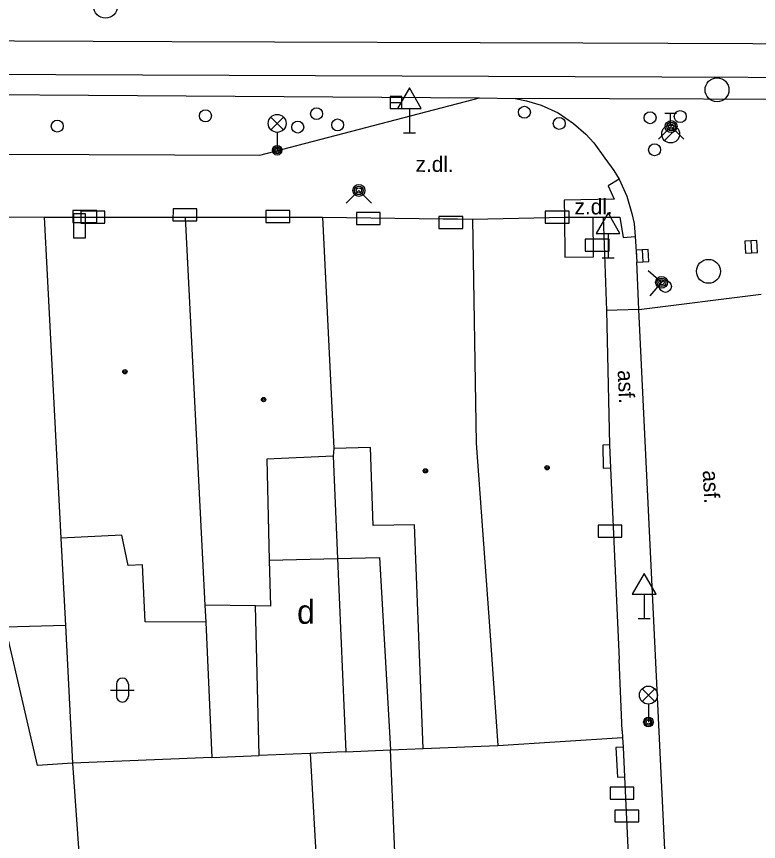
# Model space of a CAD drawing. Extents: x -596229 to -595156, y -1161237 to -1159376.
# Drawn here: x -595248.83 to -595217.79, y -1161065.58 to -1161031.1 of the extents above; entities that cross this region are included whole.
import ezdxf

# ---------------------------------------------------------------- set-up
doc = ezdxf.new("R2010")
doc.units = 0
for name, color, linetype in [('DOP - kresba z DSPS bez souradnic', 7, 'Continuous'), ('DOP - rozhrani ploch obecne', 7, 'Continuous'), ('Level 24', 7, 'Continuous'), ('Level 27', 7, 'Continuous'), ('Level 28', 7, 'Continuous'), ('Level 31', 7, 'Continuous'), ('Level 33', 7, 'Continuous'), ('Level 34', 7, 'Continuous'), ('Level 36', 7, 'Continuous'), ('Level 39', 7, 'Continuous'), ('Level 41', 7, 'Continuous'), ('Specificka linie pasportu komunikaci', 7, 'Continuous'), ('TM - budovy zdene_ betonove - NP', 7, 'Continuous'), ('TM - budovy zdene_ betonove - VP', 7, 'Continuous'), ('TM - komunikace - VP', 7, 'Continuous'), ('TM - letecke snimky - pomocna linie', 7, 'Continuous'), ('TM - MHD - osa koleji', 7, 'Continuous'), ('TM - popis povrchu', 7, 'Continuous'), ('TM - rozhrani mezi zpev. plochami mezi sebou - VP', 7, 'Continuous'), ('TM - vstup do budovy - zdene_ betonove', 7, 'Continuous')]:
    doc.layers.add(name, color=color, linetype=linetype)

msp = doc.modelspace()

# ---------------------------------------------------------------- linework, layer by layer
at = {"layer": 'DOP - kresba z DSPS bez souradnic'}
for points in [[(-595238.68, -1161061.99), (-595238.82, -1161055.74)], [(-595236.54, -1161061.9), (-595238.68, -1161061.99)], [(-595235.05, -1161061.83), (-595235.42, -1161061.85), (-595236.54, -1161061.9)]]:
    msp.add_lwpolyline(points, dxfattribs=at)
at = {"layer": 'DOP - rozhrani ploch obecne'}
for points in [[(-595235.58, -1161049.48), (-595235.4, -1161053.75)], [(-595235.4, -1161053.75), (-595235.05, -1161061.83)], [(-595240.91, -1161056.41), (-595240.65, -1161062.07)], [(-595247.94, -1161062.41), (-595249.28, -1161056.62)], [(-595246.77, -1161056.56), (-595246.48, -1161062.31)], [(-595235.05, -1161061.83), (-595233.18, -1161061.75)], [(-595246.48, -1161062.31), (-595247.94, -1161062.41)], [(-595240.65, -1161062.07), (-595246.48, -1161062.31)], [(-595246.48, -1161062.31), (-595246.18, -1161066.64)], [(-595240.65, -1161062.07), (-595238.68, -1161061.99)]]:
    msp.add_lwpolyline(points, dxfattribs=at)
at = {"layer": 'Level 24'}
for points in [[(-595246.468, -1161039.709), (-595245.468, -1161039.709), (-595245.468, -1161039.209), (-595246.468, -1161039.209)], [(-595242.278, -1161039.637), (-595241.278, -1161039.639), (-595241.277, -1161039.139), (-595242.277, -1161039.137)], [(-595237.392, -1161039.213), (-595238.392, -1161039.211), (-595238.393, -1161039.711), (-595237.393, -1161039.713)], [(-595246.439, -1161039.352), (-595246.439, -1161040.352), (-595245.939, -1161040.352), (-595245.939, -1161039.352)], [(-595245.133, -1161039.232), (-595246.133, -1161039.232), (-595246.133, -1161039.732), (-595245.133, -1161039.732)], [(-595234.608, -1161039.789), (-595233.608, -1161039.789), (-595233.608, -1161039.289), (-595234.608, -1161039.289)], [(-595231.157, -1161039.958), (-595230.157, -1161039.958), (-595230.157, -1161039.458), (-595231.157, -1161039.458)], [(-595226.707, -1161039.738), (-595225.707, -1161039.738), (-595225.707, -1161039.238), (-595226.707, -1161039.238)], [(-595225.037, -1161040.908), (-595224.037, -1161040.908), (-595224.037, -1161040.408), (-595225.037, -1161040.408)], [(-595224.498, -1161052.859), (-595223.498, -1161052.859), (-595223.498, -1161052.359), (-595224.498, -1161052.359)], [(-595223.997, -1161063.818), (-595222.997, -1161063.818), (-595222.997, -1161063.318), (-595223.997, -1161063.318)], [(-595223.798, -1161064.769), (-595222.798, -1161064.769), (-595222.798, -1161064.269), (-595223.798, -1161064.269)]]:
    msp.add_lwpolyline(points, close=True, dxfattribs=at)
at = {"layer": 'Level 27'}
for p, q in [((-595233.2, -1161034.69), (-595232.7, -1161034.69)), ((-595218.103, -1161040.48), (-595218.077, -1161040.98)), ((-595222.653, -1161040.85), (-595222.627, -1161041.35))]:
    msp.add_line(p, q, dxfattribs=at)
for points in [[(-595233.2, -1161034.94), (-595232.7, -1161034.94), (-595232.7, -1161034.44), (-595233.2, -1161034.44)], [(-595218.353, -1161040.494), (-595218.326, -1161040.993), (-595217.827, -1161040.966), (-595217.854, -1161040.467)], [(-595222.903, -1161040.864), (-595222.876, -1161041.363), (-595222.377, -1161041.336), (-595222.404, -1161040.837)]]:
    msp.add_lwpolyline(points, close=True, dxfattribs=at)
for centre in [(-595245.1, -1161030.67), (-595219.52, -1161034.16), (-595219.88, -1161041.75)]:
    msp.add_circle(centre, 0.5, dxfattribs=at)
at = {"layer": 'Level 28'}
for p, q in [((-595221.71, -1161035.135), (-595221.21, -1161035.135)), ((-595221.46, -1161035.635), (-595221.46, -1161035.135)), ((-595221.718, -1161036.282), (-595221.188, -1161035.752))]:
    msp.add_line(p, q, dxfattribs=at)
for centre, radius in [((-595240.92, -1161035.25), 0.25), ((-595236.27, -1161035.16), 0.25), ((-595227.58, -1161035.1), 0.25), ((-595222.32, -1161035.33), 0.25), ((-595221.06, -1161035.28), 0.25), ((-595235.39, -1161035.63), 0.25), ((-595226.12, -1161035.57), 0.25), ((-595247.12, -1161035.68), 0.25), ((-595237.06, -1161035.72), 0.25), ((-595221.46, -1161036.01), 0.375)]:
    msp.add_circle(centre, radius, dxfattribs=at)
at = {"layer": 'Level 31'}
for points in [[(-595221.97, -1161036.23), (-595221.44, -1161035.7), (-595220.91, -1161036.23)], [(-595235.03, -1161038.9), (-595234.5, -1161038.37), (-595233.97, -1161038.9)], [(-595222.403, -1161041.716), (-595221.84, -1161042.21), (-595222.334, -1161042.773)]]:
    msp.add_lwpolyline(points, dxfattribs=at)
for centre, radius in [((-595221.44, -1161035.7), 0.25), ((-595221.44, -1161035.7), 0.18), ((-595221.44, -1161035.7), 0.11), ((-595222.13, -1161036.67), 0.25), ((-595234.5, -1161038.37), 0.25), ((-595234.5, -1161038.37), 0.18), ((-595234.5, -1161038.37), 0.11), ((-595221.84, -1161042.21), 0.25), ((-595221.84, -1161042.21), 0.18), ((-595221.84, -1161042.21), 0.11), ((-595221.68, -1161042.38), 0.25)]:
    msp.add_circle(centre, radius, dxfattribs=at)
at = {"layer": 'Level 33'}
for p, q in [((-595238.185, -1161035.83), (-595237.655, -1161035.3)), ((-595238.185, -1161035.3), (-595237.655, -1161035.83)), ((-595237.92, -1161035.94), (-595237.92, -1161036.69)), ((-595222.655, -1161059.73), (-595222.125, -1161059.2)), ((-595222.655, -1161059.2), (-595222.125, -1161059.73)), ((-595222.39, -1161059.84), (-595222.39, -1161060.59))]:
    msp.add_line(p, q, dxfattribs=at)
for centre, radius in [((-595237.92, -1161035.565), 0.375), ((-595237.92, -1161036.69), 0.2), ((-595237.92, -1161036.69), 0.145), ((-595237.92, -1161036.69), 0.0876), ((-595222.39, -1161059.465), 0.375), ((-595222.39, -1161060.59), 0.2), ((-595222.39, -1161060.59), 0.145), ((-595222.39, -1161060.59), 0.0876)]:
    msp.add_circle(centre, radius, dxfattribs=at)
at = {"layer": 'Level 34'}
for p, q in [((-595232.39, -1161034.942), (-595232.39, -1161035.96)), ((-595232.64, -1161035.96), (-595232.14, -1161035.96)), ((-595224.08, -1161040.172), (-595224.08, -1161041.19)), ((-595224.33, -1161041.19), (-595223.83, -1161041.19)), ((-595222.57, -1161055.242), (-595222.57, -1161056.26)), ((-595222.82, -1161056.26), (-595222.32, -1161056.26))]:
    msp.add_line(p, q, dxfattribs=at)
for points in [[(-595232.89, -1161034.942), (-595231.89, -1161034.942), (-595232.39, -1161034.076)], [(-595224.58, -1161040.172), (-595223.58, -1161040.172), (-595224.08, -1161039.306)], [(-595223.07, -1161055.242), (-595222.07, -1161055.242), (-595222.57, -1161054.376)]]:
    msp.add_lwpolyline(points, close=True, dxfattribs=at)
at = {"layer": 'Level 36'}
for p, q in [((-595244.646, -1161059.006), (-595244.646, -1161059.506)), ((-595244.146, -1161059.006), (-595244.146, -1161059.506)), ((-595244.896, -1161059.256), (-595243.896, -1161059.256))]:
    msp.add_line(p, q, dxfattribs=at)
for centre, start, end in [((-595244.396, -1161059.006), 0, 180), ((-595244.396, -1161059.506), 180, 0)]:
    msp.add_arc(centre, 0.25, start, end, dxfattribs=at)
at = {"layer": 'Level 39'}
for centre, radius in [((-595244.29, -1161045.95), 0.09), ((-595244.29, -1161045.95), 0.0398), ((-595238.49, -1161047.11), 0.09), ((-595238.49, -1161047.11), 0.0398), ((-595226.63, -1161049.96), 0.09), ((-595231.72, -1161050.09), 0.09), ((-595231.72, -1161050.09), 0.0398), ((-595226.63, -1161049.96), 0.0398)]:
    msp.add_circle(centre, radius, dxfattribs=at)
at = {"layer": 'Specificka linie pasportu komunikaci'}
for points in [[(-595332.84, -1161033.05), (-595330.83, -1161033.09), (-595324.98, -1161033.2), (-595287.02, -1161033.37), (-595261.67, -1161033.47), (-595207.36, -1161033.68), (-595176.29, -1161033.96), (-595166.09, -1161034.45), (-595158.23, -1161034.574)], [(-595212.19, -1161034.58), (-595227.97, -1161034.53)], [(-595222.79, -1161043.34), (-595217.68, -1161042.7)]]:
    msp.add_lwpolyline(points, dxfattribs=at)
at = {"layer": 'TM - budovy zdene_ betonove - NP'}
for points in [[(-595225.9, -1161039.48), (-595225.88, -1161041.16)], [(-595224.69, -1161041.15), (-595224.7, -1161039.48)], [(-595225.88, -1161041.16), (-595224.69, -1161041.15)], [(-595224.02, -1161049.01), (-595224.3, -1161049.02)], [(-595224.3, -1161049.02), (-595224.28, -1161049.98)], [(-595224.28, -1161049.98), (-595223.98, -1161049.97)], [(-595223.44, -1161061.64), (-595223.75, -1161061.66)], [(-595223.75, -1161061.66), (-595223.69, -1161062.89)], [(-595223.69, -1161062.89), (-595223.39, -1161062.88)]]:
    msp.add_lwpolyline(points, dxfattribs=at)
at = {"layer": 'TM - budovy zdene_ betonove - VP'}
for points in [[(-595253.54, -1161039.47), (-595247.67, -1161039.48)], [(-595247.67, -1161039.48), (-595246.97, -1161052.91)], [(-595247.67, -1161039.48), (-595241.77, -1161039.48)], [(-595241.77, -1161039.48), (-595240.95, -1161055.71)], [(-595241.77, -1161039.48), (-595236.02, -1161039.48)], [(-595236.02, -1161039.48), (-595235.55, -1161049.15)], [(-595236.02, -1161039.48), (-595230.97, -1161039.55), (-595230.37, -1161039.56), (-595229.75, -1161039.57)], [(-595229.75, -1161039.57), (-595225.9, -1161039.48)], [(-595225.9, -1161039.48), (-595224.7, -1161039.48)], [(-595224.7, -1161039.48), (-595224.29, -1161039.48)], [(-595224.29, -1161039.48), (-595224.14, -1161043.39)], [(-595229.75, -1161039.57), (-595229.59, -1161048.94)], [(-595224.14, -1161043.39), (-595224.02, -1161049.01)], [(-595235.55, -1161049.15), (-595235.58, -1161049.48)], [(-595234.02, -1161049.11), (-595235.55, -1161049.15)], [(-595233.9, -1161052.37), (-595234.02, -1161049.11)], [(-595229.59, -1161048.94), (-595229.03, -1161056.78)], [(-595224.02, -1161049.01), (-595223.98, -1161049.97)], [(-595235.58, -1161049.48), (-595238.35, -1161049.6)], [(-595238.35, -1161049.6), (-595238.25, -1161053.82)], [(-595223.98, -1161049.97), (-595223.61, -1161057.97)], [(-595232.18, -1161052.35), (-595233.9, -1161052.37)], [(-595231.81, -1161061.7), (-595232.18, -1161052.35)], [(-595244.42, -1161052.78), (-595246.97, -1161052.91)], [(-595246.97, -1161052.91), (-595246.77, -1161056.56)], [(-595244.15, -1161054.05), (-595244.42, -1161052.78)], [(-595243.56, -1161054.02), (-595244.15, -1161054.05)], [(-595243.44, -1161056.4), (-595243.56, -1161054.02)], [(-595238.25, -1161053.82), (-595238.2, -1161055.75)], [(-595240.95, -1161055.71), (-595240.91, -1161056.41)], [(-595238.82, -1161055.74), (-595240.95, -1161055.71)], [(-595238.2, -1161055.75), (-595238.82, -1161055.74)], [(-595240.91, -1161056.41), (-595243.44, -1161056.4)], [(-595246.77, -1161056.56), (-595249.28, -1161056.62)], [(-595229.03, -1161056.78), (-595228.69, -1161061.57)], [(-595228.69, -1161061.57), (-595223.47, -1161061.24)], [(-595223.49, -1161060.96), (-595223.47, -1161061.24)], [(-595223.47, -1161061.24), (-595223.44, -1161061.64)], [(-595231.81, -1161061.7), (-595228.69, -1161061.57)], [(-595233.18, -1161061.75), (-595231.81, -1161061.7)], [(-595232.72, -1161072.62), (-595233.18, -1161061.75)], [(-595223.44, -1161061.64), (-595223.39, -1161062.88)], [(-595223.39, -1161062.88), (-595222.94, -1161072.33)]]:
    msp.add_lwpolyline(points, dxfattribs=at)
at = {"layer": 'TM - komunikace - VP'}
for points in [[(-595278.29, -1161036.73), (-595274.39, -1161036.75), (-595238.65, -1161036.9), (-595229.46, -1161034.5)], [(-595229.46, -1161034.5), (-595227.97, -1161034.53)], [(-595227.97, -1161034.53), (-595227.49, -1161034.63), (-595226.88, -1161034.81), (-595226.17, -1161035.13), (-595225.53, -1161035.57), (-595225.01, -1161036.02), (-595224.68, -1161036.38), (-595224.21, -1161037.02), (-595223.84, -1161037.54), (-595223.62, -1161037.9)], [(-595223.62, -1161037.9), (-595223.29, -1161038.61), (-595223.08, -1161039.33), (-595222.99, -1161039.75), (-595222.95, -1161040.3)], [(-595222.95, -1161040.3), (-595222.88, -1161041.36)], [(-595222.79, -1161043.34), (-595222.88, -1161041.36)], [(-595220.51, -1161090.79), (-595222.79, -1161043.34)]]:
    msp.add_lwpolyline(points, dxfattribs=at)
at = {"layer": 'TM - letecke snimky - pomocna linie'}
for points in [[(-595238.25, -1161053.82), (-595235.4, -1161053.75)], [(-595235.4, -1161053.75), (-595233.64, -1161053.71), (-595233.18, -1161061.75)], [(-595236.54, -1161061.9), (-595236.04, -1161070.74), (-595235.93, -1161072.75)]]:
    msp.add_lwpolyline(points, dxfattribs=at)
at = {"layer": 'TM - MHD - osa koleji'}
msp.add_lwpolyline([(-595287.01, -1161031.96), (-595273.36, -1161032.02), (-595258.8, -1161032.07), (-595242.33, -1161032.14), (-595225.14, -1161032.2), (-595207.35, -1161032.27)], dxfattribs=at)
at = {"layer": 'TM - rozhrani mezi zpev. plochami mezi sebou - VP'}
for points in [[(-595288.91, -1161034.2), (-595266.27, -1161034.24), (-595229.46, -1161034.5)], [(-595223.62, -1161037.9), (-595224.07, -1161038.18), (-595223.82, -1161038.74), (-595225.92, -1161038.77), (-595225.9, -1161039.48)], [(-595224.29, -1161039.48), (-595223.58, -1161039.48), (-595223.45, -1161040.34), (-595222.95, -1161040.3)], [(-595222.79, -1161043.34), (-595224.14, -1161043.39)]]:
    msp.add_lwpolyline(points, dxfattribs=at)
at = {"layer": 'TM - vstup do budovy - zdene_ betonove'}
msp.add_lwpolyline([(-595223.49, -1161060.96), (-595223.61, -1161057.97)], dxfattribs=at)

# ---------------------------------------------------------------- texts
at = {"layer": 'Level 41'}
msp.add_text('d', height=1, dxfattribs=at).set_placement((-595237.087, -1161056.485))
at = {"layer": 'TM - popis povrchu'}
for s, rotation, p in [('z.dl.', 359.806, (-595232.13, -1161037.59)), ('asf.', 272.7473, (-595223.68, -1161045.89)), ('asf.', 272.7473, (-595220.12, -1161050.08))]:
    msp.add_text(s, height=0.65, rotation=rotation, dxfattribs=at).set_placement(p)
msp.add_text('z.dl.', height=0.65, dxfattribs=at).set_placement((-595225.48, -1161039.37))

doc.saveas('drawing.dxf')
